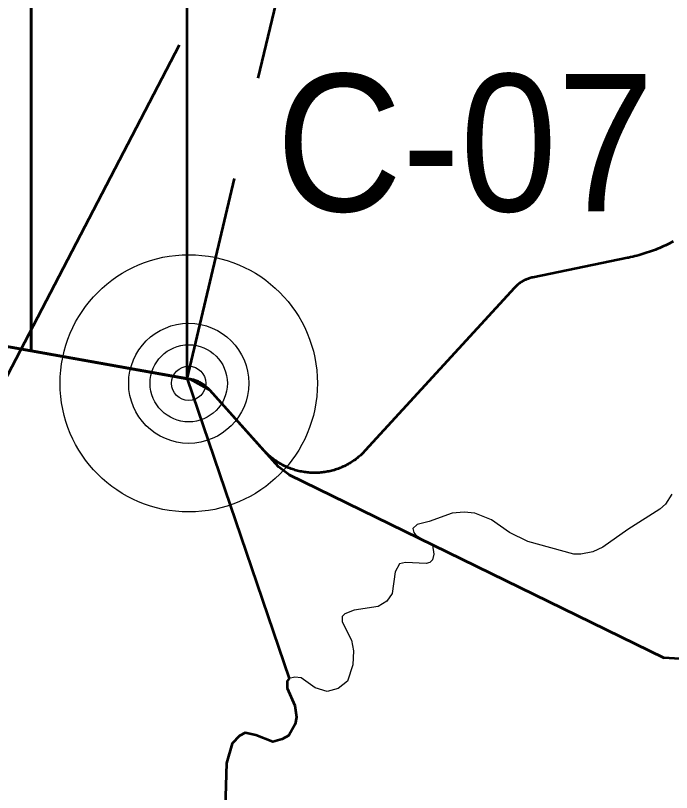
# Model space of a CAD drawing. Extents: x -1643653 to 4543381, y 1624270 to 13878484.
# Drawn here: x 628326 to 630237, y 8967090 to 8969355 of the extents above; entities that cross this region are included whole.
import ezdxf

# ---------------------------------------------------------------- set-up
doc = ezdxf.new("R2010")
doc.units = 0
doc.header["$LTSCALE"] = 200
doc.linetypes.add('MEDIUM_DASHED', pattern=[4.5, 3, -1.5])
for name, color, linetype, lineweight in [('1', 7, 'Continuous', 13), ('15', 7, 'Continuous', 25), ('24', 7, 'Continuous', 25), ('27', 7, 'Continuous', 53), ('28', 7, 'Continuous', 53), ('29', 7, 'Continuous', 13), ('31', 7, 'Continuous', 53), ('60', 7, 'Continuous', 53)]:
    doc.layers.add(name, color=color, linetype=linetype, lineweight=lineweight)

msp = doc.modelspace()

# ---------------------------------------------------------------- linework, layer by layer
at = {"layer": '1', "lineweight": 25}
msp.add_spline([(814781, 9009175.5), (814787.2, 9009173.4), (814796.9, 9009173.4), (814799.4, 9009172.4), (814805.1, 9009174.5), (814805.6, 9009176.5), (814811.7, 9009179.5), (814811.7, 9009179.5), (814801.5, 9009181), (814790.7, 9009181.5), (814784.1, 9009183.1), (814777.4, 9009185.1), (814778.4, 9009175.5)], degree=3, dxfattribs=at)
at = {"layer": '15'}
for radius in [375, 175, 112.5, 50]:
    msp.add_circle((628830.7, 8968282.9), radius, dxfattribs=at)
at = {"layer": '24'}
msp.add_lwpolyline([(630238.3, 8967960.1), (630219.6, 8967931), (630204, 8967915.9), (630110, 8967856.7), (630037.7, 8967805.5), (630008, 8967791.4), (629973.1, 8967784.4), (629952.7, 8967785.3), (629818.6, 8967822.2), (629765.8, 8967848.1), (629713, 8967885.1), (629664.5, 8967904.1), (629633.8, 8967907), (629598, 8967904), (629531.5, 8967879.8), (629496.2, 8967871.8), (629483.7, 8967859.7), (629486.2, 8967847.7), (629492.6, 8967840.7), (629540.7, 8967810.7), (629545.3, 8967784.7), (629540.8, 8967768.7), (629532.8, 8967760.6), (629522.4, 8967757.6), (629462.2, 8967760.5), (629444.6, 8967756.5), (629432.2, 8967733.4), (629423.8, 8967670.3), (629408.2, 8967648.3), (629382.3, 8967632.2), (629313.2, 8967622.1), (629285.3, 8967611), (629277.8, 8967603), (629278.1, 8967588), (629305.3, 8967533.9), (629310.7, 8967502.9), (629308.8, 8967461.8), (629293.1, 8967414.7), (629266.5, 8967393.6), (629234, 8967384.6), (629199.3, 8967395.5), (629158.3, 8967424.5), (629139.8, 8967426.5), (629123.2, 8967422.5), (629117.6, 8967414.4), (629118, 8967394.4), (629139.5, 8967343.4), (629144.7, 8967309.3), (629140.5, 8967289.3), (629122.5, 8967256.2), (629103.3, 8967245.2), (629075.3, 8967238.1), (629026.3, 8967257.1), (628994.8, 8967264), (628978.7, 8967255), (628957.3, 8967232.9), (628940.9, 8967175.8), (628937.1, 8967045.6)], dxfattribs=at)
at = {"layer": '27'}
for q in [(628826.1, 8978691.1), (628826.1, 8978691.1), (629123.2, 8967422.5), (629123.2, 8967422.5)]:
    msp.add_line((628826.1, 8968296.3), q, dxfattribs=at)
at = {"layer": '27', "linetype": 'MEDIUM_DASHED'}
msp.add_lwpolyline([(628826.1, 8968296.3), (629353.5, 8970524.8), (629852.6, 8974051.9)], dxfattribs=at)
at = {"layer": '27'}
for points in [[(630242.6, 8968696.2), (630237, 8968693.3), (630231.4, 8968690.4), (630225.7, 8968687.6), (630220, 8968684.9), (630214.2, 8968682.3), (630208.4, 8968679.7), (630202.6, 8968677.2), (630196.8, 8968674.8), (630190.9, 8968672.5), (630185, 8968670.2), (630179.1, 8968668), (630173.1, 8968665.9), (630167.1, 8968663.9), (630161.1, 8968661.9), (630155.1, 8968660), (630149, 8968658.2), (630142.9, 8968656.5), (630136.8, 8968654.8), (630130.7, 8968653.2), (630124.6, 8968651.7), (630118.4, 8968650.3), (630112.2, 8968648.9), (630109.5, 8968648.4), (629833.1, 8968591.5), (629830.4, 8968590.9), (629827.6, 8968590.2), (629824.9, 8968589.5), (629822.2, 8968588.6), (629819.5, 8968587.7), (629816.9, 8968586.7), (629814.3, 8968585.6), (629811.7, 8968584.5), (629809.1, 8968583.3), (629806.6, 8968582), (629804.1, 8968580.6), (629801.7, 8968579.2), (629799.3, 8968577.7), (629796.9, 8968576.2), (629794.6, 8968574.5), (629792.3, 8968572.8), (629790.1, 8968571.1), (629788, 8968569.3), (629785.8, 8968567.4), (629783.8, 8968565.5), (629781.8, 8968563.5), (629779.8, 8968561.4), (629779.6, 8968561.1), (629345.1, 8968086.8), (629342.4, 8968083.8), (629339.6, 8968081), (629336.8, 8968078.1), (629333.8, 8968075.4), (629330.9, 8968072.7), (629327.9, 8968070.1), (629324.8, 8968067.5), (629321.7, 8968065), (629318.6, 8968062.5), (629315.3, 8968060.1), (629312.1, 8968057.8), (629308.8, 8968055.6), (629305.4, 8968053.4), (629302, 8968051.2), (629298.6, 8968049.2), (629295.1, 8968047.2), (629291.6, 8968045.3), (629288.1, 8968043.5), (629284.5, 8968041.7), (629280.9, 8968040), (629277.2, 8968038.3), (629273.5, 8968036.8), (629269.8, 8968035.3), (629266.1, 8968033.9), (629262.3, 8968032.6), (629258.5, 8968031.3), (629254.7, 8968030.1), (629250.8, 8968029), (629247, 8968028), (629243.1, 8968027.1), (629239.2, 8968026.2), (629235.3, 8968025.4), (629231.3, 8968024.7), (629227.4, 8968024.1), (629223.4, 8968023.5), (629219.4, 8968023), (629215.5, 8968022.6), (629211.5, 8968022.3), (629207.5, 8968022.1), (629203.5, 8968021.9), (629199.5, 8968021.8), (629195.5, 8968021.8), (629191.5, 8968021.9), (629187.5, 8968022.1), (629183.5, 8968022.3), (629179.5, 8968022.7), (629175.5, 8968023.1), (629171.6, 8968023.5), (629167.6, 8968024.1)], [(630242.6, 8968696.2), (630237, 8968693.3), (630231.4, 8968690.4), (630225.7, 8968687.6), (630220, 8968684.9), (630214.2, 8968682.3), (630208.4, 8968679.7), (630202.6, 8968677.2), (630196.8, 8968674.8), (630190.9, 8968672.5), (630185, 8968670.2), (630179.1, 8968668), (630173.1, 8968665.9), (630167.1, 8968663.9), (630161.1, 8968661.9), (630155.1, 8968660), (630149, 8968658.2), (630142.9, 8968656.5), (630136.8, 8968654.8), (630130.7, 8968653.2), (630124.6, 8968651.7), (630118.4, 8968650.3), (630112.2, 8968648.9), (630109.5, 8968648.4), (629833.1, 8968591.5), (629830.4, 8968590.9), (629827.6, 8968590.2), (629824.9, 8968589.5), (629822.2, 8968588.6), (629819.5, 8968587.7), (629816.9, 8968586.7), (629814.3, 8968585.6), (629811.7, 8968584.5), (629809.1, 8968583.3), (629806.6, 8968582), (629804.1, 8968580.6), (629801.7, 8968579.2), (629799.3, 8968577.7), (629796.9, 8968576.2), (629794.6, 8968574.5), (629792.3, 8968572.8), (629790.1, 8968571.1), (629788, 8968569.3), (629785.8, 8968567.4), (629783.8, 8968565.5), (629781.8, 8968563.5), (629779.8, 8968561.4), (629779.6, 8968561.1), (629345.1, 8968086.8), (629342.4, 8968083.8), (629339.6, 8968081), (629336.8, 8968078.1), (629333.8, 8968075.4), (629330.9, 8968072.7), (629327.9, 8968070.1), (629324.8, 8968067.5), (629321.7, 8968065), (629318.6, 8968062.5), (629315.3, 8968060.1), (629312.1, 8968057.8), (629308.8, 8968055.6), (629305.4, 8968053.4), (629302, 8968051.2), (629298.6, 8968049.2), (629295.1, 8968047.2), (629291.6, 8968045.3), (629288.1, 8968043.5), (629284.5, 8968041.7), (629280.9, 8968040), (629277.2, 8968038.3), (629273.5, 8968036.8), (629269.8, 8968035.3), (629266.1, 8968033.9), (629262.3, 8968032.6), (629258.5, 8968031.3), (629254.7, 8968030.1), (629250.8, 8968029), (629247, 8968028), (629243.1, 8968027.1), (629239.2, 8968026.2), (629235.3, 8968025.4), (629231.3, 8968024.7), (629227.4, 8968024.1), (629223.4, 8968023.5), (629219.4, 8968023), (629215.5, 8968022.6), (629211.5, 8968022.3), (629207.5, 8968022.1), (629203.5, 8968021.9), (629199.5, 8968021.8), (629195.5, 8968021.8), (629191.5, 8968021.9), (629187.5, 8968022.1), (629183.5, 8968022.3), (629179.5, 8968022.7), (629175.5, 8968023.1), (629171.6, 8968023.5), (629167.6, 8968024.1)], [(627914, 8968458.8), (628826.1, 8968296.3)], [(627914, 8968458.8), (628826.1, 8968296.3)], [(629167.6, 8968024.1), (629163.7, 8968024.7), (629159.7, 8968025.5), (629155.8, 8968026.2), (629151.9, 8968027.1), (629148, 8968028.1), (629144.1, 8968029.1), (629140.3, 8968030.2), (629136.5, 8968031.4), (629132.7, 8968032.7), (629128.9, 8968034), (629125.2, 8968035.4), (629121.5, 8968036.9), (629117.8, 8968038.5), (629114.1, 8968040.1), (629110.5, 8968041.8), (629106.9, 8968043.6), (629103.4, 8968045.4), (629099.9, 8968047.3), (629096.4, 8968049.3), (629093, 8968051.4), (629089.6, 8968053.5), (629086.2, 8968055.7), (629082.9, 8968058), (629079.7, 8968060.3), (629076.5, 8968062.7), (629073.3, 8968065.2), (629070.2, 8968067.7), (629067.2, 8968070.2), (629064.2, 8968072.9), (629061.2, 8968075.6), (629058.3, 8968078.3), (629055.5, 8968081.2), (629052.7, 8968084), (629049.9, 8968087), (629048.8, 8968088.2), (628891.8, 8968263.1), (628889.9, 8968265.2), (628887.9, 8968267.2), (628885.9, 8968269.2), (628883.8, 8968271.1), (628881.6, 8968272.9), (628879.4, 8968274.7), (628877.2, 8968276.4), (628874.9, 8968278.1), (628872.6, 8968279.7), (628870.2, 8968281.2), (628867.8, 8968282.7), (628865.3, 8968284.1), (628862.8, 8968285.4), (628860.3, 8968286.6), (628857.7, 8968287.8), (628855.1, 8968288.9), (628852.5, 8968289.9), (628849.8, 8968290.9), (628847.1, 8968291.8), (628844.4, 8968292.6), (628841.7, 8968293.3), (628838.9, 8968293.9), (628836.1, 8968294.5), (628834.9, 8968294.7), (628834.9, 8968294.7), (628826.1, 8968296.3)], [(629167.6, 8968024.1), (629163.7, 8968024.7), (629159.7, 8968025.5), (629155.8, 8968026.2), (629151.9, 8968027.1), (629148, 8968028.1), (629144.1, 8968029.1), (629140.3, 8968030.2), (629136.5, 8968031.4), (629132.7, 8968032.7), (629128.9, 8968034), (629125.2, 8968035.4), (629121.5, 8968036.9), (629117.8, 8968038.5), (629114.1, 8968040.1), (629110.5, 8968041.8), (629106.9, 8968043.6), (629103.4, 8968045.4), (629099.9, 8968047.3), (629096.4, 8968049.3), (629093, 8968051.4), (629089.6, 8968053.5), (629086.2, 8968055.7), (629082.9, 8968058), (629079.7, 8968060.3), (629076.5, 8968062.7), (629073.3, 8968065.2), (629070.2, 8968067.7), (629067.2, 8968070.2), (629064.2, 8968072.9), (629061.2, 8968075.6), (629058.3, 8968078.3), (629055.5, 8968081.2), (629052.7, 8968084), (629049.9, 8968087), (629048.8, 8968088.2), (628891.8, 8968263.1), (628889.9, 8968265.2), (628887.9, 8968267.2), (628885.9, 8968269.2), (628883.8, 8968271.1), (628881.6, 8968272.9), (628879.4, 8968274.7), (628877.2, 8968276.4), (628874.9, 8968278.1), (628872.6, 8968279.7), (628870.2, 8968281.2), (628867.8, 8968282.7), (628865.3, 8968284.1), (628862.8, 8968285.4), (628860.3, 8968286.6), (628857.7, 8968287.8), (628855.1, 8968288.9), (628852.5, 8968289.9), (628849.8, 8968290.9), (628847.1, 8968291.8), (628844.4, 8968292.6), (628841.7, 8968293.3), (628838.9, 8968293.9), (628836.1, 8968294.5), (628834.9, 8968294.7), (628834.9, 8968294.7), (628826.1, 8968296.3)], [(629123.2, 8967422.5), (629117.6, 8967414.4), (629118, 8967394.4), (629139.5, 8967343.4), (629144.7, 8967309.3), (629140.5, 8967289.3), (629122.5, 8967256.2), (629103.3, 8967245.2), (629075.3, 8967238.1), (629026.3, 8967257.1), (628994.8, 8967264), (628978.7, 8967255), (628957.3, 8967232.9), (628940.9, 8967175.8), (628937.1, 8967045.6), (628928.9, 8966993.5), (628879.5, 8966907.3)], [(629123.2, 8967422.5), (629117.6, 8967414.4), (629118, 8967394.4), (629139.5, 8967343.4), (629144.7, 8967309.3), (629140.5, 8967289.3), (629122.5, 8967256.2), (629103.3, 8967245.2), (629075.3, 8967238.1), (629026.3, 8967257.1), (628994.8, 8967264), (628978.7, 8967255), (628957.3, 8967232.9), (628940.9, 8967175.8), (628937.1, 8967045.6), (628928.9, 8966993.5), (628879.5, 8966907.3)]]:
    msp.add_lwpolyline(points, dxfattribs=at)
at = {"layer": '28'}
for p, q in [((628372, 8978627.3), (628372, 8968377.2)), ((628372, 8968377.2), (628834.9, 8968294.7)), ((628891.8, 8968263.1), (629092.4, 8968039.6)), ((629123.7, 8968016), (630215.6, 8967482.2))]:
    msp.add_line(p, q, dxfattribs=at)
msp.add_lwpolyline([(631131.8, 8968184.4), (630989.4, 8967773.4), (630929.5, 8967712.3), (630472.9, 8967544.1), (630294.1, 8967478.2), (630215.6, 8967482.2), (629123.7, 8968016), (629092.4, 8968039.6), (628891.8, 8968263.1), (628834.9, 8968294.7), (628372, 8968377.2), (628372, 8978627.3)], dxfattribs=at)
msp.add_lwpolyline([(631131.8, 8968184.4), (630989.4, 8967773.4), (630929.5, 8967712.3), (630472.9, 8967544.1), (630294.1, 8967478.2), (630215.6, 8967482.2), (629123.7, 8968016), (629092.4, 8968039.6), (628891.8, 8968263.1), (628834.9, 8968294.7), (628372, 8968377.2), (628372, 8978627.3)], dxfattribs=at)
at = {"layer": '29', "lineweight": 53}
for p, q in [((628372, 8978627.3), (628372, 8968377.2)), ((628372, 8968377.2), (628834.9, 8968294.7)), ((628891.8, 8968263.1), (629092.4, 8968039.6)), ((629123.7, 8968016), (630215.6, 8967482.2))]:
    msp.add_line(p, q, dxfattribs=at)
at = {"layer": '31'}
msp.add_line((627880.6, 8967495.4), (628803.8, 8969269.6), dxfattribs=at)
at = {"layer": '60'}
for points in [[(630242.6, 8968696.2), (630237, 8968693.3), (630231.4, 8968690.4), (630225.7, 8968687.6), (630220, 8968684.9), (630214.2, 8968682.3), (630208.4, 8968679.7), (630202.6, 8968677.2), (630196.8, 8968674.8), (630190.9, 8968672.5), (630185, 8968670.2), (630179.1, 8968668), (630173.1, 8968665.9), (630167.1, 8968663.9), (630161.1, 8968661.9), (630155.1, 8968660), (630149, 8968658.2), (630142.9, 8968656.5), (630136.8, 8968654.8), (630130.7, 8968653.2), (630124.6, 8968651.7), (630118.4, 8968650.3), (630112.2, 8968648.9), (630109.5, 8968648.4), (629833.1, 8968591.5), (629830.4, 8968590.9), (629827.6, 8968590.2), (629824.9, 8968589.5), (629822.2, 8968588.6), (629819.5, 8968587.7), (629816.9, 8968586.7), (629814.3, 8968585.6), (629811.7, 8968584.5), (629809.1, 8968583.3), (629806.6, 8968582), (629804.1, 8968580.6), (629801.7, 8968579.2), (629799.3, 8968577.7), (629796.9, 8968576.2), (629794.6, 8968574.5), (629792.3, 8968572.8), (629790.1, 8968571.1), (629788, 8968569.3), (629785.8, 8968567.4), (629783.8, 8968565.5), (629781.8, 8968563.5), (629779.8, 8968561.4), (629779.6, 8968561.1), (629345.1, 8968086.8), (629342.4, 8968083.8), (629339.6, 8968081), (629336.8, 8968078.1), (629333.8, 8968075.4), (629330.9, 8968072.7), (629327.9, 8968070.1), (629324.8, 8968067.5), (629321.7, 8968065), (629318.6, 8968062.5), (629315.3, 8968060.1), (629312.1, 8968057.8), (629308.8, 8968055.6), (629305.4, 8968053.4), (629302, 8968051.2), (629298.6, 8968049.2), (629295.1, 8968047.2), (629291.6, 8968045.3), (629288.1, 8968043.5), (629284.5, 8968041.7), (629280.9, 8968040), (629277.2, 8968038.3), (629273.5, 8968036.8), (629269.8, 8968035.3), (629266.1, 8968033.9), (629262.3, 8968032.6), (629258.5, 8968031.3), (629254.7, 8968030.1), (629250.8, 8968029), (629247, 8968028), (629243.1, 8968027.1), (629239.2, 8968026.2), (629235.3, 8968025.4), (629231.3, 8968024.7), (629227.4, 8968024.1), (629223.4, 8968023.5), (629219.4, 8968023), (629215.5, 8968022.6), (629211.5, 8968022.3), (629207.5, 8968022.1), (629203.5, 8968021.9), (629199.5, 8968021.8), (629195.5, 8968021.8), (629191.5, 8968021.9), (629187.5, 8968022.1), (629183.5, 8968022.3), (629179.5, 8968022.7), (629175.5, 8968023.1), (629171.6, 8968023.5), (629167.6, 8968024.1)], [(629167.6, 8968024.1), (629163.7, 8968024.7), (629159.7, 8968025.5), (629155.8, 8968026.2), (629151.9, 8968027.1), (629148, 8968028.1), (629144.1, 8968029.1), (629140.3, 8968030.2), (629136.5, 8968031.4), (629132.7, 8968032.7), (629128.9, 8968034), (629125.2, 8968035.4), (629121.5, 8968036.9), (629117.8, 8968038.5), (629114.1, 8968040.1), (629110.5, 8968041.8), (629106.9, 8968043.6), (629103.4, 8968045.4), (629099.9, 8968047.3), (629096.4, 8968049.3), (629093, 8968051.4), (629089.6, 8968053.5), (629086.2, 8968055.7), (629082.9, 8968058), (629079.7, 8968060.3), (629076.5, 8968062.7), (629073.3, 8968065.2), (629070.2, 8968067.7), (629067.2, 8968070.2), (629064.2, 8968072.9), (629061.2, 8968075.6), (629058.3, 8968078.3), (629055.5, 8968081.2), (629052.7, 8968084), (629049.9, 8968087), (629048.8, 8968088.2), (628891.8, 8968263.1), (628889.9, 8968265.2), (628887.9, 8968267.2), (628885.9, 8968269.2), (628883.8, 8968271.1), (628881.6, 8968272.9), (628879.4, 8968274.7), (628877.2, 8968276.4), (628874.9, 8968278.1), (628872.6, 8968279.7), (628870.2, 8968281.2), (628867.8, 8968282.7), (628865.3, 8968284.1), (628862.8, 8968285.4), (628860.3, 8968286.6), (628857.7, 8968287.8), (628855.1, 8968288.9), (628852.5, 8968289.9), (628849.8, 8968290.9), (628847.1, 8968291.8), (628844.4, 8968292.6), (628841.7, 8968293.3), (628838.9, 8968293.9), (628836.1, 8968294.5), (628834.9, 8968294.7), (628834.9, 8968294.7), (627914, 8968458.8)]]:
    msp.add_lwpolyline(points, dxfattribs=at)

# ---------------------------------------------------------------- texts
at = {"layer": '15', "width": 0.95}
msp.add_text('C-07', height=400, dxfattribs=at).set_placement((629085.3, 8968784.3))

doc.saveas('drawing.dxf')
